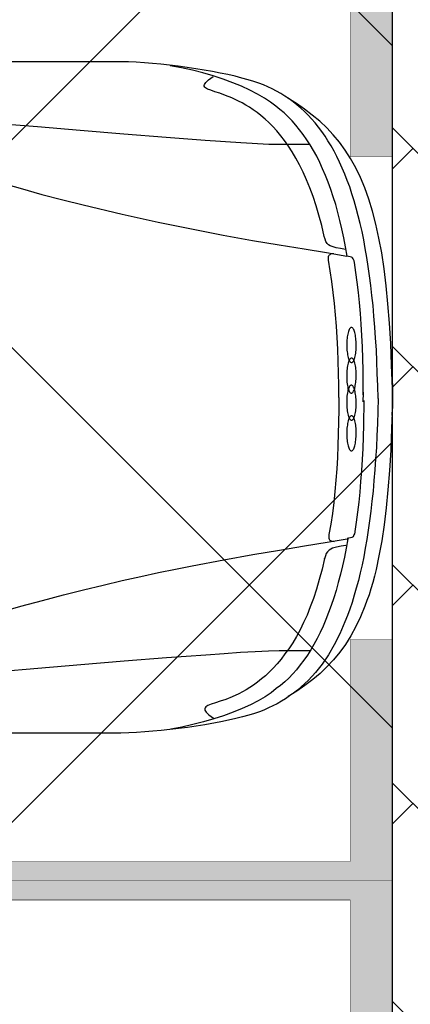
# Model space of a CAD drawing. Header units: millimetres. Extents: x 747415 to 1601423, y -236173 to 551995.
# Tile 293 of 549: x 1056531 to 1057542, y 218118 to 220668. Entities that reach past the tile are written whole.
import ezdxf

# ---------------------------------------------------------------- set-up
doc = ezdxf.new("R2010")
doc.units = ezdxf.units.MM
doc.header["$LTSCALE"] = 100
doc.header["$MEASUREMENT"] = 0
doc.linetypes.add('DASHED2', pattern=[9.525, 6.35, -3.175])
doc.layers.get('0').update_dxf_attribs({"linetype": 'CONTINUOUS', "lineweight": 0})
for name, color, linetype in [('T--A9041_VERHARDING_Parkeren', 9, 'CONTINUOUS'), ('T--L9041_VERHARDING_Wegen', 7, 'CONTINUOUS'), ('T--L9082_INRICHTING_SPECIFIEK_Auto', 8, 'CONTINUOUS')]:
    doc.layers.add(name, color=color, linetype=linetype)
for name, color, linetype, lineweight in [('T--A9041_VERHARDING_Wegen', 21, 'CONTINUOUS', 0), ('T--A9042_BEPLANTING', 90, 'CONTINUOUS', 0), ('T--L9067_BEHEERVOORZIENING_Belijning', 7, 'DASHED2', 0)]:
    doc.layers.add(name, color=color, linetype=linetype, lineweight=lineweight)
doc.layers.add('T--A9072_BELIJNING', color=7, linetype='CONTINUOUS', lineweight=0, true_color=0xffffff)

# ---------------------------------------------------------------- blocks, each defined once
blk = doc.blocks.new('auto17')
for p, q in [((703.6, 867.6), (1533.8, 867.6)), ((115.7, 361.8), (115.3, 362.7)), ((75.7, 9.3), (75.7, -1.4)), ((75.7, -15.2), (75.7, -2.9)), ((705, -871.5), (1505.7, -871))]:
    blk.add_line(p, q)
for points in [[(576.9, 858.3), (598.7, 860.7), (620.2, 862.7), (641.6, 864.7), (662.6, 866.1), (683, 867.1), (703.1, 867.6)], [(37.6, 1), (38.1, 33.9), (39, 66.2), (40.5, 97.1), (41.9, 127.5), (43.8, 156.8), (45.7, 185.8), (48.1, 213.7), (50.5, 241.2), (53.3, 267.1), (56.2, 293.1), (59.5, 318.1), (62.9, 342.1), (66.7, 365.7), (70.5, 388.7), (74.8, 410.8), (79.1, 431.8), (83.8, 452.9), (88.6, 472.5), (93.8, 492.1), (99.1, 510.7), (104.8, 528.9), (110.5, 546.5), (116.7, 563.2), (123.3, 579.4), (136.7, 610.3), (151, 638.7), (166.2, 664.7), (182.4, 688.7), (199.6, 710.3), (217.7, 730.4), (226.7, 739.2), (236.7, 748), (246.2, 756.3), (256.3, 764.2), (266.7, 771.5), (277.2, 778.9), (287.7, 785.2), (298.6, 791.6), (310.1, 797), (321.5, 802.4), (333, 807.8), (344.9, 812.2), (357.7, 816.6), (372.5, 821), (388.7, 825.4), (405.8, 829.8), (424.9, 834.2), (444.4, 838.2), (486.3, 846), (531.1, 852.9), (576.9, 858.3)], [(116.2, 364.2), (120.5, 388.2), (124.8, 411.7), (130, 434.3), (135.2, 456.3), (140.5, 477.4), (146.2, 498), (152.4, 517.6), (158.6, 536.7), (165.7, 555.3), (172.4, 573), (179.6, 590.2), (187.2, 606.8), (195.3, 622.5), (203.4, 637.7), (211.9, 651.9), (220.5, 665.6), (229.6, 678.9), (239.1, 691.1), (248.6, 703.4), (258.6, 714.2), (268.6, 725), (279.1, 734.8), (290.1, 744.1), (301, 752.4), (314.4, 763.2), (330.1, 773.5), (348.2, 783.8), (368.2, 794.1), (389.6, 803.9), (413, 813.2), (437.3, 822.5), (463, 830.8), (489.6, 838.7), (517.3, 845.5), (545.9, 851.9), (574.4, 857.3)], [(121, 381.3), (133.4, 383.8), (145.3, 385.8), (155.7, 388.7), (160, 391.2), (164.3, 394.1), (168.1, 398), (171.5, 402.4), (173.8, 408.8), (175.8, 416.6), (175.8, 415.2), (182.4, 443.1), (189.6, 469.6), (196.7, 494.6), (204.8, 518.6), (212.9, 540.6), (221.5, 561.7), (230.5, 581.3), (239.6, 600), (249.1, 617.1), (258.6, 633.8), (268.6, 649), (278.6, 662.7), (288.6, 675.9), (298.6, 688.2), (308.7, 699), (319.1, 709.8), (329.1, 719.1), (339.6, 727.4), (349.6, 735.7), (359.6, 743.1), (369.2, 749.5), (378.7, 755.3), (388.2, 760.7), (397.7, 765.6), (415.4, 774), (431.5, 780.3), (445.9, 785.2), (458.7, 789.6), (469.7, 793.1), (477.8, 796.5), (481.1, 798), (483.5, 799.9), (484.9, 801.9), (486.3, 803.9), (486.3, 805.8), (485.8, 808.3), (482.5, 813.7), (475.4, 820.5), (463.5, 829.3)], [(1.9, -49.5), (0.9, -44.6), (0, -32.3), (0, -16.2), (0, 0), (0, 12.2), (0.4, 17.7), (2.4, 77.9), (4.7, 134.3), (8.1, 187.2), (11.9, 237.2), (16.2, 284.3), (21.9, 327.9), (28.1, 369.6), (35.2, 408.3), (42.8, 444.1), (47.1, 461.3), (51.4, 477.9), (56.2, 493.6), (61, 509.3), (66.2, 524.5), (71.4, 538.7), (82.9, 566.1), (94.8, 591.6), (108.1, 615.6), (121.9, 637.7), (136.7, 658.3), (152.9, 677.9), (170, 696), (187.7, 713.2), (206.7, 728.9), (226.7, 744.6), (247.7, 759.3), (270.1, 773)], [(1246.1, 724), (1240.8, 724.5), (1227, 724), (1205.1, 722.5), (1178.9, 720.5), (1146.1, 718.1), (1107, 715.2), (1019.8, 707.8), (917.9, 699.5), (807.4, 690.1), (695, 680.8), (584.9, 672), (483.5, 664.7), (436.3, 661.2), (393.4, 658.3), (355.3, 656.3), (321, 654.8), (293.4, 653.9), (272.5, 653.9), (213.9, 653.9)], [(1140.8, 591.1), (1079.4, 572.5), (1019.8, 555.3), (962.7, 539.2), (906.4, 524), (852.1, 509.8), (800.2, 496.6), (748.8, 484.3), (699.7, 472.5), (652.1, 462.2), (605.9, 451.9), (561.6, 442.6), (519.2, 434.3), (436.8, 418.6), (361.5, 404.9), (292.9, 393.6), (228.1, 382.8), (169.5, 373), (117.2, 364.2)], [(74.8, 5.9), (75.3, 69.6), (77.1, 130.4), (80.5, 187.8), (82.9, 215.7), (84.8, 243.1), (87.6, 269.6), (90.5, 295.6), (93.8, 321.1), (97.6, 345.6), (97.6, 345.6), (97.6, 346.6), (97.6, 347), (98.6, 351.4), (100, 354.4), (101, 356.8), (102.4, 358.8), (103.8, 360.3), (105.7, 361.3), (109.1, 362.2), (112.9, 362.7), (117.2, 363.7)], [(139.1, -1.4), (139.1, 30.4), (139.6, 61.8), (140.5, 92.6), (141.5, 123), (142.4, 153.4), (144.3, 183.3), (146.7, 212.7), (149.1, 241.7), (152.4, 270.1), (155.7, 298.5), (160, 326), (164.8, 353.4), (165.3, 356.8), (164.8, 359.8), (164.8, 362.7), (164.3, 365.2), (163.4, 366.7), (162.4, 367.6), (160.5, 368.6), (158.6, 369.6), (155.3, 370.6), (151.5, 371.1)], [(1.4, 44.6), (0, 27), (0, -6.8), (0.4, -25), (2.4, -85.3), (4.7, -141.6), (8.1, -194.1), (11.9, -244.6), (16.6, -291.1), (21.9, -334.8), (28.1, -376.4), (35.2, -414.7), (43.3, -450.4), (51.9, -484.3), (61.4, -515.6), (71.9, -544.5), (83.3, -571.5), (95.3, -597), (108.6, -620.5), (122.4, -642.6), (137.7, -663.1), (153.8, -682.3), (170.5, -700.4), (188.6, -717.1), (207.7, -733.3), (227.7, -748.4), (248.6, -763.2), (271, -776.9)], [(37.6, 1), (38.1, -31.8), (39.5, -64.2), (40.5, -95.1), (41.9, -125.4), (43.8, -155.4), (45.7, -183.8), (48.1, -212.2), (50.5, -239.7), (53.3, -266.1), (56.2, -291.6), (59.5, -317.1), (62.9, -341.1), (66.7, -364.7), (70.5, -387.7), (74.8, -409.7), (79.1, -431.8), (83.8, -452.4), (89.1, -472.5), (94.3, -492.1), (99.5, -511.2), (105.2, -529.3), (111, -547), (117.2, -564.2), (123.8, -580.3), (130.5, -596), (137.2, -611.2), (144.3, -625.9), (151.5, -640.1), (159.1, -653.4), (167.2, -666.6), (174.8, -678.9), (183.4, -690.6), (192, -701.9), (200.5, -713.2), (209.6, -723.5), (218.6, -733.3), (228.1, -742.6), (237.7, -751.4), (247.7, -759.7), (257.7, -767.6), (267.7, -775.4), (278.6, -782.3), (289.1, -789.1), (300.1, -795), (311.5, -800.9), (322.9, -806.3), (334.4, -811.7), (346.3, -816.1), (359.1, -820.5), (373.9, -824.9), (390.1, -829.3), (407.3, -833.7), (426.3, -838.2), (445.9, -842.1), (466.3, -846), (487.8, -849.9), (509.7, -853.3), (532, -856.8), (554.9, -859.7), (577.8, -862.7)], [(75.7, -8.8), (75.7, -41.2), (76.2, -72.5), (77.1, -102.9), (78.1, -133.3), (79.5, -162.7), (81.4, -191.6), (83.3, -219.6), (85.7, -247.5), (88.6, -274), (91.4, -300.5), (94.8, -325.9), (98.6, -351), (99.5, -355.3), (101, -358.8), (101.9, -361.2), (103.4, -363.2), (104.8, -364.2), (106.7, -365.1), (110, -366.1), (113.8, -366.6), (118.1, -367.6)], [(139.1, -1.4), (139.1, -33.3), (139.6, -64.7), (140.5, -95.6), (141.5, -126.5), (143.4, -156.8), (145.3, -186.7), (147.6, -216.2), (150, -245.1), (153.4, -274), (157.2, -301.9), (161.5, -329.9), (166.2, -357.3), (166.2, -360.7), (165.7, -363.7), (165.7, -366.6), (165.3, -369.1), (164.3, -370.5), (163.4, -371.5), (161.5, -372.5), (159.6, -373.5), (156.2, -374.5), (152.4, -375)], [(117.2, -368.1), (121.5, -392.1), (125.8, -415.6), (131, -438.2), (136.2, -460.2), (141.5, -481.3), (147.2, -501.9), (153.4, -521.5), (160, -540.6), (166.7, -559.3), (173.4, -576.9), (181, -594.1), (188.6, -610.7), (196.2, -626.4), (204.8, -641.6), (212.9, -655.8), (222, -669.5), (231, -682.8), (240.5, -695), (250.1, -707.3), (260.1, -718.1), (270.1, -728.9), (280.6, -738.7), (291.5, -748), (302.5, -756.3), (315.8, -767.1), (331.5, -777.4), (349.6, -787.7), (369.2, -798), (391.1, -807.8), (413.9, -817.1), (438.2, -826.4), (464, -834.7), (491.1, -842.6), (518.2, -849.4), (546.8, -855.8), (575.4, -861.2)], [(1142.3, -595.5), (1080.8, -576.9), (1021.2, -559.7), (964.1, -543.6), (907.9, -527.9), (853.6, -513.7), (801.2, -500.9), (700.2, -476.4), (606.8, -455.8), (520.1, -438.2), (438.2, -422.5), (362.9, -408.8), (293.9, -397.5), (229.1, -386.7), (171, -376.9), (118.1, -368.1)], [(121.9, -385.2), (134.8, -387.7), (146.2, -389.7), (156.7, -392.6), (161.5, -394.6), (165.7, -397.5), (169.5, -400.9), (172.4, -405.8), (174.8, -411.7), (176.7, -419.1), (183.4, -447), (190.5, -474), (197.7, -498.5), (205.8, -522.5), (213.9, -545), (222.4, -565.6), (231.5, -585.7), (240.5, -604.3), (250.1, -621.5), (259.6, -637.7), (269.6, -652.9), (279.6, -667.1), (289.6, -679.8), (299.6, -692.1), (309.6, -703.4), (320.1, -713.7), (330.1, -723), (340.6, -731.8), (350.6, -739.6), (360.6, -747), (370.1, -753.4), (379.6, -759.3), (389.1, -764.6), (398.7, -769.5), (416.3, -777.9), (432.5, -784.2), (446.8, -789.6), (459.7, -793.5), (470.6, -797.5), (478.7, -800.4), (482, -802.4), (484.4, -803.8), (485.8, -805.8), (487.3, -807.8), (487.3, -809.7), (486.8, -812.2), (483.5, -817.6), (476.3, -824.4), (464.4, -833.2)], [(1247.5, -727.9), (1230.8, -727.9), (1182.7, -724.9), (1108.4, -719.1), (1021.2, -711.7), (919.3, -703.4), (808.8, -694), (695.9, -684.7), (586.3, -675.9), (484.9, -668.5), (392.5, -662.2), (320.1, -658.3), (273.4, -657.8), (214.8, -657.8)], [(577.8, -862.7), (599.7, -865.1), (621.1, -867.1), (642.6, -868.5), (663.5, -870), (684, -871), (704, -871.5)]]:
    blk.add_lwpolyline(points)
for points in [[(106.2, 45.7, 0.160669), (108.6, 46.6, 0.089762), (110.9, 49.1, 0.048317), (113, 53.3, 0.029972), (114.8, 59, 0.021217), (116.4, 65.8, 0.016703), (117.5, 73.7, 0.014363), (118.3, 82.2, 0.013351), (118.5, 91, 0.013351), (118.3, 99.9, 0.014363), (117.6, 108.4, 0.016703), (116.5, 116.3, 0.021217), (115, 123.1, 0.029972), (113.2, 128.8, 0.048317), (111.1, 133, 0.089762), (108.8, 135.6, 0.160669), (106.5, 136.5, 0.160669), (104.1, 135.6, 0.089762), (101.8, 133, 0.048317), (99.7, 128.8, 0.029972), (97.8, 123.2, 0.021217), (96.3, 116.3, 0.016703), (95.1, 108.5, 0.014363), (94.4, 100, 0.013351), (94.1, 91.1, 0.013351), (94.3, 82.3, 0.014363), (95, 73.8, 0.016703), (96.1, 65.9, 0.021217), (97.6, 59, 0.029972), (99.4, 53.4, 0.048317), (101.5, 49.2, 0.089762), (103.8, 46.6, 0.160669)], [(106.7, -33.6, 0.159094), (109.2, -32.7, 0.089825), (111.5, -30.1, 0.048671), (113.6, -25.9, 0.03028), (115.4, -20.3, 0.021465), (116.9, -13.4, 0.01691), (118, -5.5, 0.014547), (118.6, 3, 0.013523), (118.8, 11.8, 0.013523), (118.5, 20.7, 0.014547), (117.8, 29.2, 0.01691), (116.6, 37, 0.021465), (115, 43.9, 0.03028), (113.1, 49.5, 0.048671), (110.9, 53.7, 0.089825), (108.6, 56.3, 0.159094), (106.2, 57.1, 0.159094), (103.8, 56.3, 0.089825), (101.5, 53.7, 0.048671), (99.4, 49.5, 0.03028), (97.5, 43.8, 0.021465), (96, 36.9, 0.01691), (94.9, 29.1, 0.014547), (94.3, 20.5, 0.013523), (94.1, 11.7, 0.013523), (94.4, 2.8, 0.014547), (95.2, -5.7, 0.01691), (96.4, -13.5, 0.021465), (97.9, -20.4, 0.03028), (99.8, -26, 0.048671), (102, -30.2, 0.089825), (104.3, -32.7, 0.159094)], [(106.2, -103.6, 0.159111), (108.6, -102.8, 0.089825), (110.9, -100.2, 0.048668), (113.1, -96, 0.030277), (115, -90.4, 0.021462), (116.6, -83.5, 0.016908), (117.8, -75.7, 0.014545), (118.5, -67.2, 0.013521), (118.8, -58.3, 0.013521), (118.6, -49.5, 0.014545), (118, -41, 0.016908), (116.9, -33.1, 0.021462), (115.4, -26.2, 0.030277), (113.6, -20.6, 0.048668), (111.5, -16.4, 0.089825), (109.2, -13.8, 0.159111), (106.7, -12.9, 0.159111), (104.3, -13.7, 0.089825), (102, -16.3, 0.048668), (99.8, -20.5, 0.030277), (97.9, -26.1, 0.021462), (96.4, -33, 0.016908), (95.2, -40.8, 0.014545), (94.4, -49.3, 0.013521), (94.1, -58.2, 0.013521), (94.3, -67, 0.014545), (94.9, -75.5, 0.016908), (96, -83.4, 0.021462), (97.5, -90.3, 0.030277), (99.4, -95.9, 0.048668), (101.5, -100.1, 0.089825), (103.8, -102.7, 0.159111)], [(106.5, -182.9, 0.160669), (108.8, -182.1, 0.089762), (111.1, -179.5, 0.048317), (113.2, -175.3, 0.029972), (115, -169.6, 0.021217), (116.5, -162.7, 0.016703), (117.6, -154.9, 0.014363), (118.3, -146.4, 0.013351), (118.5, -137.5, 0.013351), (118.3, -128.7, 0.014363), (117.5, -120.2, 0.016703), (116.4, -112.3, 0.021217), (114.8, -105.5, 0.029972), (113, -99.8, 0.048317), (110.9, -95.6, 0.089762), (108.6, -93.1, 0.160669), (106.2, -92.2, 0.160669), (103.8, -93.1, 0.089762), (101.5, -95.7, 0.048317), (99.4, -99.9, 0.029972), (97.6, -105.5, 0.021217), (96.1, -112.4, 0.016703), (95, -120.2, 0.014363), (94.3, -128.8, 0.013351), (94.1, -137.6, 0.013351), (94.4, -146.5, 0.014363), (95.1, -155, 0.016703), (96.3, -162.8, 0.021217), (97.8, -169.7, 0.029972), (99.7, -175.3, 0.048317), (101.8, -179.5, 0.089762), (104.1, -182.1, 0.160669)]]:
    blk.add_lwpolyline(points, format="xyb", close=True)
blk = doc.blocks.new('9041_parkeerplaats_2500x5000_hoeklijn')
at = {"layer": 'T--A9072_BELIJNING', "linetype": 'Continuous'}
h = blk.add_hatch(color=256, dxfattribs=at)
h.paths.add_polyline_path([(-1200, -1390), (-1250, -1390), (-1250, -2500), (-625, -2500), (-625, -2390), (-1200, -2390)])
h.paths.add_polyline_path([(1250, -1390), (1200, -1390), (1200, -2390), (625, -2390), (625, -2500), (1250, -2500)])
at = {"layer": 'T--L9067_BEHEERVOORZIENING_Belijning', "const_width": 1}
for points in [[(-1200, -1390), (-1250, -1390), (-1250, -2500), (-625, -2500), (-625, -2390), (-1200, -2390)], [(1250, -1390), (1200, -1390), (1200, -2390), (625, -2390), (625, -2500), (1250, -2500)]]:
    blk.add_lwpolyline(points, close=True, dxfattribs=at)
blk = doc.blocks.new('*U279')
at = {"layer": 'T--L9067_BEHEERVOORZIENING_Belijning'}
blk.add_blockref('9041_parkeerplaats_2500x5000_hoeklijn', (0, 1945, -0.5), dxfattribs=at)
blk = doc.blocks.new('*U280')
at = {"layer": 'T--L9067_BEHEERVOORZIENING_Belijning', "color": 0, "linetype": 'ByBlock', "lineweight": -2, "transparency": 16777216}
for p in [(22500, 0), (25000, 0)]:
    blk.add_blockref('*U279', p, dxfattribs=at)

msp = doc.modelspace()

# ---------------------------------------------------------------- hatches: boundary and pattern name
at = {"layer": 'T--A9041_VERHARDING_Parkeren', "linetype": 'Continuous'}
h = msp.add_hatch(dxfattribs=at)
h.set_pattern_fill('ANSI37', color=256, scale=10000, style=0)
h.paths.add_polyline_path([(1057496.52, 224068.296), (1055234.788, 223217.607), (1054686.218, 223007.938), (1054418.169, 222903.771), (1053641.523, 222595.859), (1053224.337, 222428.47), (1052384.724, 222084.711), (1049169.544, 220710.423), (1047508.673, 219958.262), (1047508.673, 193325.106), (1057496.52, 193325.106)])
at = {"layer": 'T--A9041_VERHARDING_Wegen', "linetype": 'Continuous'}
h = msp.add_hatch(dxfattribs=at)
h.set_pattern_fill('AR-HBONE', color=256, scale=100, style=0)
h.paths.add_polyline_path([(1062508.673, 225836.534), (1057496.52, 224068.296), (1057496.52, 193125.106), (1062508.673, 193125.106)])
at = {"layer": 'T--A9042_BEPLANTING'}
h = msp.add_hatch(dxfattribs=at)
h.set_pattern_fill('GRASS', color=256, scale=1500, style=0)
edge = h.paths.add_edge_path()
edge.add_line((1194589.183, 247525.193), (1194593.64, 247264.881))
edge.add_line((1194593.64, 247264.881), (1189597.042, 247120.843))
edge.add_line((1189597.042, 247120.843), (1179615.176, 246734.424))
edge.add_line((1179615.176, 246734.424), (1169673.169, 246260.926))
edge.add_line((1169673.169, 246260.926), (1159743.156, 245284.429))
edge.add_line((1159743.156, 245284.429), (1149794.302, 244232.037))
edge.add_line((1149794.302, 244232.037), (1139904.319, 243419.621))
edge.add_line((1139904.319, 243419.621), (1138613.747, 243325.021))
edge.add_line((1138613.747, 243325.021), (1135690.007, 243117.197))
edge.add_line((1135690.007, 243117.197), (1132771.926, 242932.503))
edge.add_line((1132771.926, 242932.503), (1129859.398, 242758.599))
edge.add_line((1129859.398, 242758.599), (1126616.556, 242566.575))
edge.add_line((1126616.556, 242566.575), (1123385.964, 242364.695))
edge.add_line((1123385.964, 242364.695), (1120184.728, 242139.833))
edge.add_line((1120184.728, 242139.833), (1117014.113, 241880.011))
edge.add_line((1117014.113, 241880.011), (1113876.289, 241570.228))
edge.add_line((1113876.289, 241570.228), (1110773.76, 241198.319))
edge.add_line((1110773.76, 241198.319), (1107692.214, 240764.72))
edge.add_line((1107692.214, 240764.72), (1104624.361, 240306.925))
edge.add_line((1104624.361, 240306.925), (1101572.465, 239835.828))
edge.add_line((1101572.465, 239835.828), (1100403.086, 239650.924))
edge.add_line((1100403.086, 239650.924), (1097780.987, 239217.99))
edge.add_line((1097780.987, 239217.99), (1095157.329, 238732.83))
edge.add_line((1095157.329, 238732.83), (1092526.922, 238274.052))
edge.add_line((1092526.922, 238274.052), (1089457.602, 237766.051))
edge.add_line((1089457.602, 237766.051), (1086388.73, 237224.846))
edge.add_line((1086388.73, 237224.846), (1083401.545, 236651.668))
edge.add_line((1083401.545, 236651.668), (1080469.385, 236024.459))
edge.add_line((1080469.385, 236024.459), (1077519.444, 235269.823))
edge.add_line((1077519.444, 235269.823), (1074567.867, 234454.498))
edge.add_line((1074567.867, 234454.498), (1071611.505, 233602.32))
edge.add_line((1071611.505, 233602.32), (1068661.406, 232725.291))
edge.add_line((1068661.406, 232725.291), (1065719.424, 231822.381))
edge.add_line((1065719.424, 231822.381), (1062684.54, 230856.109))
edge.add_line((1062684.54, 230856.109), (1059866.196, 229920.836))
edge.add_line((1059866.196, 229920.836), (1056845.381, 228880.035))
edge.add_line((1056845.381, 228880.035), (1054034.15, 227860.451))
edge.add_line((1054034.15, 227860.451), (1051908.682, 227043.859))
edge.add_line((1051908.682, 227043.859), (1051192.354, 226766.278))
edge.add_line((1051192.354, 226766.278), (1050671.69, 226564.519))
edge.add_line((1050671.69, 226564.519), (1049927.631, 226262.62))
edge.add_line((1049927.631, 226262.62), (1049070.32, 225903.54))
edge.add_line((1049070.32, 225903.54), (1048360.834, 225606.376))
edge.add_line((1048360.834, 225606.376), (1045574.185, 224396.868))
edge.add_line((1045574.185, 224396.868), (1042746.023, 223102.062))
edge.add_line((1042746.023, 223102.062), (1039916.204, 221736.561))
edge.add_line((1039916.204, 221736.561), (1037264.038, 220364.549))
edge.add_line((1037264.038, 220364.549), (1036639.036, 220037.907))
edge.add_line((1036639.036, 220037.907), (1035761.731, 219567.084))
edge.add_line((1035761.731, 219567.084), (1034455.173, 218860.02))
edge.add_line((1034455.173, 218860.02), (1031834.519, 217415.207))
edge.add_line((1031834.519, 217415.207), (1029063.532, 215837.52))
edge.add_line((1029063.532, 215837.52), (1026493.513, 214322.916))
edge.add_line((1026493.513, 214322.916), (1023661.374, 212596.81))
edge.add_line((1023661.374, 212596.81), (1021148.701, 211011.913))
edge.add_line((1021148.701, 211011.913), (1018664.489, 209394.723))
edge.add_line((1018664.489, 209394.723), (1016111.63, 207674.051))
edge.add_line((1016111.63, 207674.051), (1013541.964, 205866.676))
edge.add_line((1013541.964, 205866.676), (1011054.819, 204060.939))
edge.add_line((1011054.819, 204060.939), (1008551.61, 202180.933))
edge.add_line((1008551.61, 202180.933), (1006071.977, 200261.271))
edge.add_line((1006071.977, 200261.271), (1003623.026, 198305.877))
edge.add_line((1003623.026, 198305.877), (1001255.469, 196356.541))
edge.add_line((1001255.469, 196356.541), (998895.97, 194358.237))
edge.add_line((998895.97, 194358.237), (996592.894, 192340.973))
edge.add_line((996592.894, 192340.973), (994271.188, 190253.094))
edge.add_line((994271.188, 190253.094), (992089.799, 188232.713))
edge.add_line((992089.799, 188232.713), (989855.126, 186096.735))
edge.add_line((989855.126, 186096.735), (987565.682, 183840.779))
edge.add_line((987565.682, 183840.779), (985556.73, 181812.43))
edge.add_line((985556.73, 181812.43), (983340.235, 179499.914))
edge.add_line((983340.235, 179499.914), (981234.422, 177237.565))
edge.add_line((981234.422, 177237.565), (979162.94, 174943.215))
edge.add_line((979162.94, 174943.215), (977214.691, 172724.59))
edge.add_line((977214.691, 172724.59), (975036.892, 170165.071))
edge.add_line((975036.892, 170165.071), (973160.412, 167901.106))
edge.add_line((973160.412, 167901.106), (971300.145, 165540.186))
edge.add_line((971300.145, 165540.186), (970653.489, 164750.347))
edge.add_line((970653.489, 164750.347), (969323.906, 163031.694))
edge.add_line((969323.906, 163031.694), (967532.389, 160664.585))
edge.add_line((967532.389, 160664.585), (965620.33, 158124.446))
edge.add_line((965620.33, 158124.446), (963729.485, 155559.861))
edge.add_line((963729.485, 155559.861), (962160.024, 153368.205))
edge.add_line((962160.024, 153368.205), (960583.853, 151476.839))
edge.add_line((960583.853, 151476.839), (957868.106, 147829.141))
edge.add_line((957868.106, 147829.141), (955546.579, 144354.957))
edge.add_line((955546.579, 144354.957), (952781.766, 139999.101))
edge.add_line((952781.766, 139999.101), (950228.309, 135925.671))
edge.add_line((950228.309, 135925.671), (947689.507, 131669.07))
edge.add_line((947689.507, 131669.07), (945836.511, 128467.426))
edge.add_line((945836.511, 128467.426), (939785.242, 117718.876))
edge.add_line((939785.242, 117718.876), (930712.869, 102774.401))
edge.add_line((930712.869, 102774.401), (922173.53, 90199.799))
edge.add_arc((831492.457, 157259.067), 112782.989, 306.60619454, 323.5168236, ccw=False)
edge.add_line((898746.269, 66722.183), (906881.323, 58450.839))
edge.add_arc((1039056.702, -43733.649), 167068.849, 138.06483794, 142.29247104, ccw=False)
edge.add_line((914773.924, 67916.66), (924725.806, 83316.857))
edge.add_line((924725.806, 83316.857), (935036.865, 100427.915))
edge.add_line((935036.865, 100427.915), (938271.243, 105214.41))
edge.add_line((938271.243, 105214.41), (944567.151, 115601.153))
edge.add_line((944567.151, 115601.153), (949536.685, 124088.131))
edge.add_line((949536.685, 124088.131), (954824.472, 132626.587))
edge.add_line((954824.472, 132626.587), (959827.89, 140132.671))
edge.add_line((959827.89, 140132.671), (963059.812, 145135.12))
edge.add_line((963059.812, 145135.12), (965500.197, 148828.356))
edge.add_line((965500.197, 148828.356), (966613.361, 150562.786))
edge.add_line((966613.361, 150562.786), (968025.373, 152669.584))
edge.add_line((968025.373, 152669.584), (969925.147, 155201.552))
edge.add_line((969925.147, 155201.552), (971712.101, 157704.465))
edge.add_line((971712.101, 157704.465), (973307.285, 159791.446))
edge.add_line((973307.285, 159791.446), (974380.773, 161326.936))
edge.add_line((974380.773, 161326.936), (975513.5, 162711.848))
edge.add_line((975513.5, 162711.848), (977022.752, 164676.523))
edge.add_line((977022.752, 164676.523), (979125.989, 167160.936))
edge.add_line((979125.989, 167160.936), (980701.644, 168861.659))
edge.add_line((980701.644, 168861.659), (983077.997, 171627.505))
edge.add_line((983077.997, 171627.505), (985074.319, 173856.029))
edge.add_line((985074.319, 173856.029), (986909.132, 175828.505))
edge.add_line((986909.132, 175828.505), (989063.699, 178159.256))
edge.add_line((989063.699, 178159.256), (991154.428, 180245.145))
edge.add_line((991154.428, 180245.145), (993121.205, 182057.606))
edge.add_line((993121.205, 182057.606), (995324.494, 184142.051))
edge.add_line((995324.494, 184142.051), (997280.219, 186006.612))
edge.add_line((997280.219, 186006.612), (999623.744, 188200.448))
edge.add_line((999623.744, 188200.448), (1002349.065, 190608.065))
edge.add_line((1002349.065, 190608.065), (1004754.956, 192653.066))
edge.add_line((1004754.956, 192653.066), (1007294.928, 194741.918))
edge.add_line((1007294.928, 194741.918), (1008978.786, 196161.928))
edge.add_line((1008978.786, 196161.928), (1011076.047, 197755.95))
edge.add_line((1011076.047, 197755.95), (1013065.241, 199247.814))
edge.add_line((1013065.241, 199247.814), (1015821.037, 201346.882))
edge.add_line((1015821.037, 201346.882), (1017686.716, 202722.52))
edge.add_line((1017686.716, 202722.52), (1020957.031, 204817.97))
edge.add_line((1020957.031, 204817.97), (1023228.197, 206313.401))
edge.add_line((1023228.197, 206313.401), (1026470.58, 208376.744))
edge.add_line((1026470.58, 208376.744), (1028603.548, 209658.432))
edge.add_line((1028603.548, 209658.432), (1030968.801, 211111.637))
edge.add_line((1030968.801, 211111.637), (1032974.557, 212278.47))
edge.add_line((1032974.557, 212278.47), (1034989.373, 213415.47))
edge.add_line((1034989.373, 213415.47), (1036654.679, 214452.728))
edge.add_line((1036654.679, 214452.728), (1038246.03, 215241.653))
edge.add_line((1038246.03, 215241.653), (1039948.347, 216202.761))
edge.add_line((1039948.347, 216202.761), (1041825.775, 217172.039))
edge.add_line((1041825.775, 217172.039), (1043014.131, 217759.859))
edge.add_line((1043014.131, 217759.859), (1045164.207, 218821.145))
edge.add_line((1045164.207, 218821.145), (1047341.541, 219812.404))
edge.add_line((1047341.541, 219812.404), (1050071.07, 221013.985))
edge.add_line((1050071.07, 221013.985), (1051244.22, 221490.97))
edge.add_line((1051244.22, 221490.97), (1052347.556, 221956.97))
edge.add_line((1052347.556, 221956.97), (1053649.506, 222430.47))
edge.add_line((1053649.506, 222430.47), (1054533.126, 222784.97))
edge.add_line((1054533.126, 222784.97), (1056086.056, 223306.47))
edge.add_line((1056086.056, 223306.47), (1057869.317, 223968.97))
edge.add_line((1057869.317, 223968.97), (1060574.556, 224929.97))
edge.add_line((1060574.556, 224929.97), (1063483.693, 225922.97))
edge.add_line((1063483.693, 225922.97), (1065608.903, 226631.593))
edge.add_line((1065608.903, 226631.593), (1069173.064, 227676.47))
edge.add_line((1069173.064, 227676.47), (1072281.977, 228625.637))
edge.add_line((1072281.977, 228625.637), (1075375.394, 229611.47))
edge.add_line((1075375.394, 229611.47), (1077123.927, 230119.62))
edge.add_line((1077123.927, 230119.62), (1080375.394, 230986.97))
edge.add_line((1080375.394, 230986.97), (1082892.594, 231747.063))
edge.add_line((1082892.594, 231747.063), (1087287.423, 232727.295))
edge.add_line((1087287.423, 232727.295), (1089726.851, 233304.236))
edge.add_line((1089726.851, 233304.236), (1092683.446, 233905.227))
edge.add_line((1092683.446, 233905.227), (1095564.394, 234529.046))
edge.add_line((1095564.394, 234529.046), (1098820.303, 235134.124))
edge.add_line((1098820.303, 235134.124), (1101429.17, 235680.801))
edge.add_line((1101429.17, 235680.801), (1102775.394, 235932.97))
edge.add_line((1102775.394, 235932.97), (1105482.445, 236248.973))
edge.add_line((1105482.445, 236248.973), (1107758.807, 236612.397))
edge.add_line((1107758.807, 236612.397), (1110496.735, 236978.709))
edge.add_line((1110496.735, 236978.709), (1115376.091, 237663.748))
edge.add_line((1115376.091, 237663.748), (1120160.891, 238162.648))
edge.add_line((1120160.891, 238162.648), (1122883.614, 238303.454))
edge.add_line((1122883.614, 238303.454), (1125390.669, 238461.915))
edge.add_line((1125390.669, 238461.915), (1128123.405, 238391.97))
edge.add_line((1128123.405, 238391.97), (1132768.171, 238736.47))
edge.add_line((1132768.171, 238736.47), (1135790.587, 239107.966))
edge.add_line((1135790.587, 239107.966), (1138342.94, 239481.456))
edge.add_line((1138342.94, 239481.456), (1142060.43, 239524.47))
edge.add_line((1142060.43, 239524.47), (1147419.918, 239838.053))
edge.add_line((1147419.918, 239838.053), (1152508.673, 240937.759))
edge.add_line((1152508.673, 240937.759), (1161790.445, 241405.25))
edge.add_line((1161790.445, 241405.25), (1166293.104, 242414.317))
edge.add_line((1166293.104, 242414.317), (1170003.913, 243136.47))
edge.add_line((1170003.913, 243136.47), (1182817.631, 243902.97))
edge.add_line((1182817.631, 243902.97), (1191677.387, 244103.47))
edge.add_line((1191677.387, 244103.47), (1200992.076, 244164.47))
edge.add_line((1200992.076, 244164.47), (1212315.556, 244345.47))
edge.add_line((1212315.556, 244345.47), (1212435.36, 247419.97))
edge.add_line((1212435.36, 247419.97), (1205479.36, 247503.517))
edge.add_line((1205479.36, 247503.517), (1202606.248, 247460.622))
edge.add_line((1202606.248, 247460.622), (1194593.64, 247264.881))

# ---------------------------------------------------------------- linework, layer by layer
at = {"layer": 'T--A9041_VERHARDING_Parkeren', "linetype": 'Continuous', "const_width": 1}
msp.add_lwpolyline([(1047508.673, 219958.262), (1047508.673, 193325.106), (1057496.52, 193325.106), (1057496.52, 224068.296)], dxfattribs=at)
at = {"layer": 'T--A9041_VERHARDING_Parkeren', "linetype": 'Continuous'}
msp.add_lwpolyline([(1057496.52, 224068.296), (1055234.788, 223217.607), (1054686.218, 223007.938), (1054418.169, 222903.771), (1053641.523, 222595.859), (1053224.337, 222428.47), (1052384.724, 222084.711), (1049169.544, 220710.423), (1047508.673, 219958.262), (1047508.673, 193325.106), (1057496.52, 193325.106)], close=True, dxfattribs=at)
at = {"layer": 'T--A9041_VERHARDING_Wegen', "linetype": 'Continuous', "const_width": 1}
msp.add_lwpolyline([(1062508.673, 225836.534), (1057496.52, 224068.296), (1057496.52, 193125.106), (1062508.673, 193125.106)], close=True, dxfattribs=at)
at = {"layer": 'T--L9041_VERHARDING_Wegen', "const_width": 1}
msp.add_lwpolyline([(1057496.52, 224068.296), (1057496.52, 193125.106)], dxfattribs=at)

# ---------------------------------------------------------------- block references
at = {"layer": 'T--L9067_BEHEERVOORZIENING_Belijning', "rotation": 89.99999999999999}
msp.add_blockref('*U280', (1056941.52, 194687.759, 0.5), dxfattribs=at)
at = {"layer": 'T--L9082_INRICHTING_SPECIFIEK_Auto', "rotation": 180}
msp.add_blockref('auto17', (1057496.52, 219687.759), dxfattribs=at)

doc.saveas('drawing.dxf')
